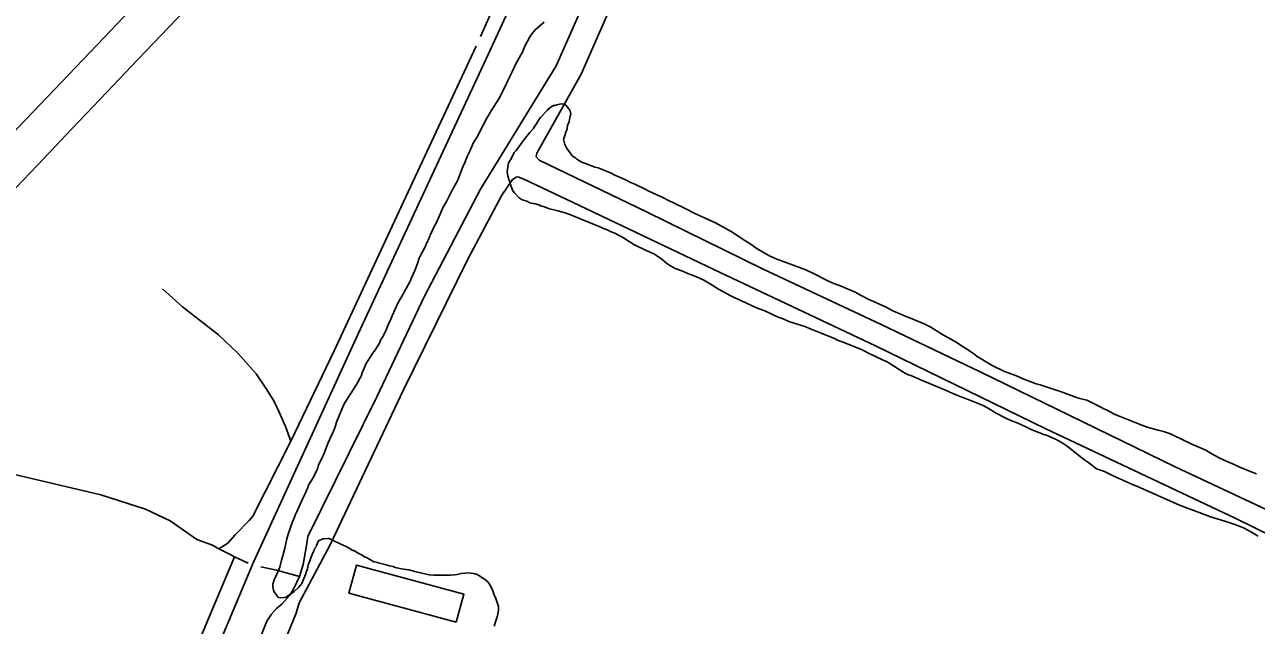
# Model space of a CAD drawing. Extents: x 3683613 to 3738215, y 469626 to 495384.
# Drawn here: x 3698541 to 3700772, y 488771 to 489859 of the extents above; entities that cross this region are included whole.
import ezdxf

# ---------------------------------------------------------------- set-up
doc = ezdxf.new("R2010")
doc.units = 0
for name, color, linetype in [('V-BLDG-OTLN', 7, 'Continuous'), ('V-ROAD-CNTR', 7, 'Continuous'), ('V-RUNW-EDGE', 7, 'Continuous'), ('V-SITE-VEGE', 7, 'Continuous'), ('V-TOPO-SHOR', 7, 'Continuous')]:
    doc.layers.add(name, color=color, linetype=linetype)

msp = doc.modelspace()

# ---------------------------------------------------------------- linework, layer by layer
at = {"layer": 'V-BLDG-OTLN'}
msp.add_lwpolyline([(3699323, 488776.5), (3699128.5, 488828.8), (3699142.2, 488879.6), (3699336.7, 488827.2)], close=True, dxfattribs=at)
at = {"layer": 'V-ROAD-CNTR'}
for points in [[(3699388.8, 489821.2), (3699585.6, 490249.9), (3699641.1, 490380.1), (3700004.7, 491201.1), (3700498.1, 492314), (3700548, 492426.4), (3700634.5, 492621.2)], [(3698475.1, 487822.7), (3698630.4, 488120), (3698680.8, 488231.3), (3698901.5, 488755.9), (3698955.8, 488885), (3699145.6, 489298.9), (3699388.8, 489821.2)]]:
    msp.add_lwpolyline(points, dxfattribs=at)
at = {"layer": 'V-RUNW-EDGE'}
for points in [[(3698858.3, 489913.2), (3698802.2, 489854.3)], [(3698414.3, 489551.5), (3698543.3, 489686.7), (3698672.4, 489821.9), (3698732.5, 489884.6)], [(3698802.2, 489854.3), (3698746.3, 489795.4), (3698690.3, 489736.4), (3698627.1, 489670.1), (3698563.9, 489603.8), (3698500.7, 489537.4)]]:
    msp.add_lwpolyline(points, dxfattribs=at)
at = {"layer": 'V-SITE-VEGE'}
for points in [[(3699035.7, 488979.2), (3699043.9, 488998), (3699048.3, 489007.1), (3699050.7, 489011.7), (3699054.1, 489020.3), (3699056, 489025.8), (3699060.9, 489033), (3699064.8, 489040.1), (3699066.3, 489043.1), (3699069.2, 489048.7), (3699072.1, 489056.3), (3699073.5, 489060.8), (3699080.8, 489076), (3699082.7, 489079.6), (3699083.7, 489082.6), (3699086.6, 489090.2), (3699090.4, 489099.8), (3699099.1, 489119.1), (3699101.1, 489123.7), (3699104.4, 489132.3), (3699106.3, 489138.8), (3699113.1, 489156.5), (3699119.8, 489172.2), (3699128.7, 489185), (3699132.1, 489190.6), (3699136.5, 489197.2), (3699144.3, 489209.9), (3699149.2, 489219), (3699150.6, 489222.1), (3699152.5, 489228.1), (3699159.8, 489244.8), (3699165.7, 489254.5), (3699170.1, 489261.1), (3699176.4, 489270.3), (3699184.3, 489283), (3699185.7, 489287), (3699190.6, 489294.6), (3699195.9, 489305.8), (3699200.8, 489318), (3699203.2, 489322), (3699206.6, 489331.1), (3699217.7, 489355.5), (3699219.7, 489358.5), (3699223.1, 489364.6), (3699228.9, 489374.2), (3699239.6, 489394), (3699242.1, 489400.1), (3699247.9, 489413.3), (3699252.7, 489425.9), (3699256, 489435.6), (3699257.5, 489439.1), (3699267.7, 489458.9), (3699268.6, 489461.4), (3699271.6, 489466.5), (3699272, 489469), (3699273, 489471), (3699274.5, 489473.6), (3699274.9, 489475.6), (3699275.9, 489478.1), (3699277.8, 489482.2), (3699279.8, 489486.7), (3699282.7, 489492.8), (3699287.1, 489500.5), (3699288.5, 489503.5), (3699291.4, 489510.1), (3699294.8, 489518.2), (3699296.2, 489521.2), (3699299.2, 489527.8), (3699305, 489538.5), (3699315.2, 489557.8), (3699325.9, 489577), (3699335.5, 489602.9), (3699338, 489607.4), (3699342.8, 489620.1), (3699346.7, 489628.2), (3699354.4, 489644.9), (3699361.8, 489657.1), (3699365.6, 489665.2), (3699378.3, 489689.1), (3699386.1, 489702.3), (3699399.8, 489724.1), (3699403.7, 489730.7), (3699413.9, 489752), (3699420.2, 489764.7), (3699424.1, 489773.3), (3699429.9, 489785.5), (3699439.6, 489803.8), (3699442.1, 489807.8), (3699447.4, 489819.5), (3699456.2, 489836.7), (3699460.1, 489842.3), (3699466.5, 489850), (3699482.3, 489862.8)], [(3700113.5, 489340.6), (3700100.4, 489347.4), (3700068.9, 489361.5), (3700056.2, 489368.3), (3700045.1, 489374.1), (3700019.8, 489385.2), (3700015.2, 489386.7), (3700013.2, 489387.6), (3700003.6, 489391), (3699993.4, 489395.8), (3699972.1, 489407), (3699955.9, 489414.3), (3699900.7, 489435.4), (3699889.1, 489440.8), (3699866.2, 489453.9), (3699856.5, 489460.8), (3699842.3, 489469.6), (3699823.5, 489482.4), (3699814.3, 489487.7), (3699792.5, 489499.9), (3699788, 489501.3), (3699778.8, 489505.7), (3699760.1, 489513.9), (3699755, 489516.4), (3699739.8, 489524.6), (3699713.9, 489537.3), (3699708.4, 489539.7), (3699694.7, 489546.5), (3699686.1, 489550.3), (3699671.9, 489557.1), (3699665.3, 489560.5), (3699649, 489568.3), (3699646.5, 489569.8), (3699637.4, 489573.6), (3699633.3, 489575.6), (3699626.7, 489578.5), (3699614.6, 489584.3), (3699610, 489586.2), (3699607.5, 489587.2), (3699604.4, 489589.1), (3699588.7, 489595.4), (3699579.6, 489599.3), (3699574.6, 489600.7), (3699566, 489603.6), (3699561.9, 489605.5), (3699550.3, 489609.8), (3699546.2, 489611.8), (3699541.1, 489615.2), (3699538.6, 489617.2), (3699533.5, 489620.6), (3699530.4, 489624.6), (3699527.3, 489629), (3699523.2, 489634.5), (3699520.6, 489639), (3699519.6, 489641.5), (3699517.4, 489651), (3699518.3, 489654), (3699519.3, 489658), (3699521.2, 489663.6), (3699521.7, 489665.6), (3699523.1, 489668.2), (3699523.6, 489670.2), (3699524.5, 489676.2), (3699526.9, 489681.3), (3699527.4, 489683.3), (3699527.8, 489686.9), (3699528.8, 489689.4), (3699529.2, 489692.9), (3699530.2, 489696.9), (3699530.1, 489700), (3699529.1, 489702.5), (3699527, 489705.9), (3699521.3, 489712.9), (3699518.8, 489714.3), (3699514.3, 489715.3), (3699510.2, 489714.7), (3699505.2, 489713.6), (3699501.7, 489712), (3699499.2, 489712), (3699496.7, 489710.9), (3699494.2, 489709.4), (3699489.3, 489705.8), (3699488.3, 489703.8), (3699475.5, 489690.5), (3699473, 489687.4), (3699469.1, 489680.3), (3699464.2, 489672.7), (3699462.3, 489670.1), (3699456.3, 489663), (3699449.9, 489655.8), (3699444, 489648.2), (3699440.1, 489642.1), (3699431.3, 489630.9), (3699427.8, 489627.3), (3699423.4, 489618.2), (3699421, 489613.6), (3699418.5, 489610.5), (3699417.6, 489608), (3699416.2, 489600.9), (3699415.3, 489592.4), (3699415.9, 489587.4)], [(3699415.9, 489587.4), (3699417.6, 489580.4), (3699418.1, 489578.4), (3699420.2, 489573.9), (3699420.8, 489570.4), (3699423.4, 489562.4), (3699425, 489558.9), (3699427.6, 489554.9), (3699436.8, 489545), (3699442.4, 489541.6), (3699450.5, 489538.7), (3699456.1, 489535.8), (3699466.1, 489533.9), (3699472.2, 489532), (3699477.3, 489530.1), (3699480.8, 489529.2), (3699488.9, 489526.3), (3699491.9, 489524.8), (3699499.5, 489523.5), (3699507.1, 489521.6), (3699520.2, 489517.8), (3699531.9, 489513.5), (3699553.6, 489504.3), (3699558.2, 489502.9), (3699572.9, 489496.6), (3699581.5, 489493.2), (3699592.6, 489488.4), (3699596.2, 489486.9), (3699603.3, 489483.5), (3699610.3, 489481.2), (3699627.1, 489471.9), (3699633.2, 489467.5), (3699645.4, 489459.6), (3699666.7, 489449.5), (3699674.3, 489446.6), (3699683.4, 489442.2), (3699688, 489438.8), (3699692.1, 489436.3), (3699706.9, 489424.5), (3699719.1, 489417.2), (3699731.2, 489412.9), (3699742.3, 489408), (3699757, 489402.8), (3699771.2, 489396), (3699781.4, 489390.1), (3699798.1, 489379.4), (3699820, 489367.2), (3699826.1, 489364.3), (3699838.2, 489358.9), (3699866.6, 489345.9), (3699881.8, 489340.1), (3699906.1, 489329), (3699915.2, 489325.6), (3699925.4, 489321.2), (3699954.2, 489311.7), (3699965.8, 489307.4), (3699983.5, 489300.1), (3700008.9, 489289.5), (3700013.4, 489287.1), (3700023.5, 489283.7), (3700054.9, 489271.2), (3700059, 489269.3), (3700068.1, 489264.4), (3700095, 489251.8), (3700103.1, 489247.9), (3700116.3, 489239.6), (3700131.6, 489229.8), (3700140.2, 489224.9), (3700146.3, 489223), (3700165.5, 489214.8), (3700208.6, 489196.5), (3700227.3, 489188.3), (3700253.1, 489178.7), (3700276.9, 489169), (3700288.1, 489162.7), (3700299.3, 489155.8), (3700317, 489146.6), (3700328.2, 489141.2), (3700338.8, 489137.4), (3700354.5, 489130.1), (3700365.2, 489124.8), (3700382.9, 489118.1), (3700386.4, 489116.6), (3700390, 489115.7), (3700402.6, 489110.4), (3700410.7, 489106.5), (3700418.9, 489102.1), (3700426.5, 489097.2), (3700437.7, 489088.9), (3700453.5, 489076.1), (3700461.1, 489070.2), (3700468.3, 489064.8), (3700482.5, 489054.5), (3700496.7, 489049.2), (3700512.4, 489041.4), (3700542.3, 489028.3), (3700566.1, 489018.2), (3700632.5, 488988.7), (3700667.9, 488975.2), (3700688.7, 488967.5), (3700722.5, 488957.1)], [(3700772.3, 489044.9), (3700759.6, 489050.2), (3700741.9, 489057.5), (3700731.3, 489062.3), (3700720.1, 489066.6), (3700704.4, 489073.9), (3700689.7, 489082.2), (3700680, 489088.1), (3700655.2, 489098.7), (3700634.9, 489108.4), (3700623.8, 489114.2), (3700616.2, 489117.6), (3700603.5, 489121.9), (3700593.9, 489124.3), (3700574.2, 489129.5), (3700564.6, 489133.3), (3700549.4, 489139.1), (3700525.1, 489148.7), (3700514.5, 489153.5), (3700508.4, 489157), (3700500.3, 489160.8), (3700495.7, 489162.8), (3700490.1, 489165.7), (3700487.6, 489167.2), (3700474.4, 489174), (3700467.3, 489177.4), (3700464.8, 489178.3), (3700452.2, 489181.6), (3700446.1, 489183.5), (3700417.3, 489194.1), (3700409.2, 489196.5), (3700380.3, 489206.5), (3700372.8, 489208.4), (3700351, 489216.6), (3700337.3, 489222.4), (3700315.6, 489230.5), (3700293.3, 489241.2), (3700279.5, 489249.5), (3700266.3, 489257.8), (3700262.2, 489261.3), (3700248.5, 489270.6), (3700234.3, 489279.4), (3700229.7, 489282.3), (3700220, 489288.2), (3700205.3, 489296.5), (3700182.4, 489310.6), (3700170.3, 489316.5), (3700152.5, 489324.2), (3700133.3, 489331.9), (3700113.5, 489340.6)], [(3699391.8, 488769.3), (3699395.1, 488780.9), (3699397.5, 488788), (3699399.4, 488798.5), (3699399.2, 488805.1), (3699398.2, 488808.6), (3699393.9, 488821.1), (3699391.8, 488825.6), (3699389.2, 488833.1), (3699383.5, 488844.5), (3699381.4, 488848), (3699379.4, 488850), (3699374.2, 488854.4), (3699363.6, 488861.3), (3699360.5, 488862.7), (3699354, 488864.6), (3699344.4, 488866), (3699331.8, 488864.7), (3699324.3, 488862.6), (3699320.3, 488862), (3699312.8, 488861.4), (3699282.1, 488861.4), (3699274.1, 488862.2), (3699250.3, 488867.8), (3699243.8, 488869.7), (3699237.2, 488871.1), (3699227.6, 488872.5), (3699212.5, 488875.7), (3699208.9, 488877.2), (3699201.9, 488878.6), (3699193.3, 488880.9), (3699181.7, 488883.7), (3699178.1, 488885.2), (3699173.6, 488886.1), (3699160.4, 488893.4), (3699157.9, 488894.4), (3699151.3, 488898.3), (3699146.7, 488900.7), (3699137.6, 488906.1), (3699135.5, 488906.6), (3699131, 488909.5), (3699127.9, 488911), (3699123.3, 488913.4), (3699119.3, 488915.3), (3699112.7, 488918.2), (3699102.6, 488923.1), (3699095.5, 488927), (3699092.9, 488927.9), (3699090.4, 488927.9), (3699081.4, 488927.2), (3699073.4, 488923.6), (3699070, 488915.5), (3699069.1, 488912.9), (3699067.1, 488910.4), (3699066.1, 488907.9), (3699064.7, 488904.8), (3699061.8, 488899.2), (3699059.3, 488893.2), (3699057.9, 488887.6), (3699055.5, 488882), (3699053.2, 488870.9), (3699051.7, 488868.9), (3699049.8, 488862.8), (3699044.5, 488849.7), (3699043.1, 488846.6), (3699037.2, 488839.5), (3699031.2, 488833.9), (3699029.2, 488831.8), (3699023.3, 488827.7), (3699019.8, 488825.6), (3699015.3, 488822.5), (3699012.8, 488821), (3699001.3, 488820.8), (3698993.1, 488831.2), (3698992, 488834.7), (3698990.9, 488840.7), (3698990.8, 488845.2), (3698994.1, 488855.3), (3698995.6, 488857.9), (3699003.3, 488876.1), (3699006.6, 488888.7), (3699009, 488896.8), (3699012.3, 488910.4), (3699016, 488927.6), (3699018.4, 488936.2), (3699026.5, 488958), (3699029.9, 488966.6), (3699031.4, 488970.6), (3699035.7, 488979.2)], [(3700722.5, 488957.1), (3700739.7, 488950.8), (3700749.4, 488947), (3700763.1, 488939.7), (3700774.8, 488932.4)]]:
    msp.add_lwpolyline(points, dxfattribs=at)
at = {"layer": 'V-TOPO-SHOR'}
for points in [[(3699546.6, 490236.1), (3699447.9, 490018), (3699367, 489837.2)], [(3699576.1, 489948.4), (3699503.6, 489784.3), (3699367.1, 489560.9), (3699265.2, 489366.8), (3699179.2, 489184.6), (3699054.1, 488931.5), (3699052.6, 488918.8), (3699045.8, 488880.7), (3699039.3, 488859.3), (3699029.3, 488839), (3699022, 488826.2), (3699007.4, 488809.8), (3698997.7, 488801.6), (3698988.1, 488791), (3698979.7, 488778.2), (3698929.6, 488652.5), (3698837.3, 488433.3), (3698742.1, 488218.4)], [(3699625.1, 489942.7), (3699549.3, 489769.2), (3699469, 489626), (3699467.4, 489619.5), (3699473.3, 489613.2), (3699667.6, 489519.8), (3699877.7, 489416.1), (3700092.5, 489315.4), (3700272.6, 489229.3), (3700433.9, 489151), (3700624.6, 489058.1), (3700847.7, 488953.5)], [(3699359.1, 489819.8), (3699227.6, 489537.9), (3699101.6, 489268.1), (3699023.1, 489104.6), (3698954.8, 488968.4), (3698947.8, 488960.7), (3698922.4, 488934.9), (3698909.6, 488919.9), (3698893.1, 488909.3)], [(3701014.5, 488826.8), (3700733.1, 488964.9), (3700390.6, 489126.9), (3700082.1, 489276.7), (3699800.8, 489409.5), (3699534.8, 489536.7), (3699444.1, 489579.4), (3699434.2, 489582.8), (3699431.3, 489582.1), (3699424.9, 489577.9), (3699405.6, 489549.6), (3699344, 489434.1), (3699226.8, 489196.3), (3699094.6, 488916.7), (3699038.6, 488811.3), (3699033.1, 488793.1), (3698962.1, 488619.1), (3698879.6, 488428.5), (3698780.7, 488213.8), (3698677.3, 487990.2), (3698573.9, 487763.1), (3698477.8, 487551.3)], [(3698790.7, 489379.9), (3698827.3, 489347.5), (3698892.4, 489296.8), (3698927.8, 489263.2), (3698960.8, 489226.1), (3698979.6, 489198.7), (3698993.5, 489176), (3699002.1, 489156.7), (3699013.8, 489131), (3699023.1, 489104.6)], [(3698070.4, 489041.6), (3698086.7, 489049.5), (3698110.2, 489055.3), (3698123.7, 489059), (3698141.8, 489065.2), (3698161.8, 489072.7), (3698187.4, 489089), (3698205.4, 489103.5), (3698215.4, 489107.8), (3698230.6, 489113.4), (3698240, 489114.7), (3698251.8, 489113.7), (3698261.9, 489109.8), (3698435.4, 489064.5), (3698679.2, 489006.9), (3698760.4, 488981.3), (3698805, 488960.2), (3698853.3, 488926.3), (3698881.8, 488916.2), (3698893.1, 488909.3), (3698915.7, 488897.9), (3698921.6, 488895), (3698946, 488883.1)], [(3698605.6, 488132.7), (3698650.9, 488240.8), (3698713.7, 488387.5), (3698791, 488582.2), (3698871.3, 488775.7), (3698921.6, 488895)], [(3698969.1, 488876.5), (3698997.5, 488870.5), (3699039.3, 488859.3)]]:
    msp.add_lwpolyline(points, dxfattribs=at)

doc.saveas('drawing.dxf')
